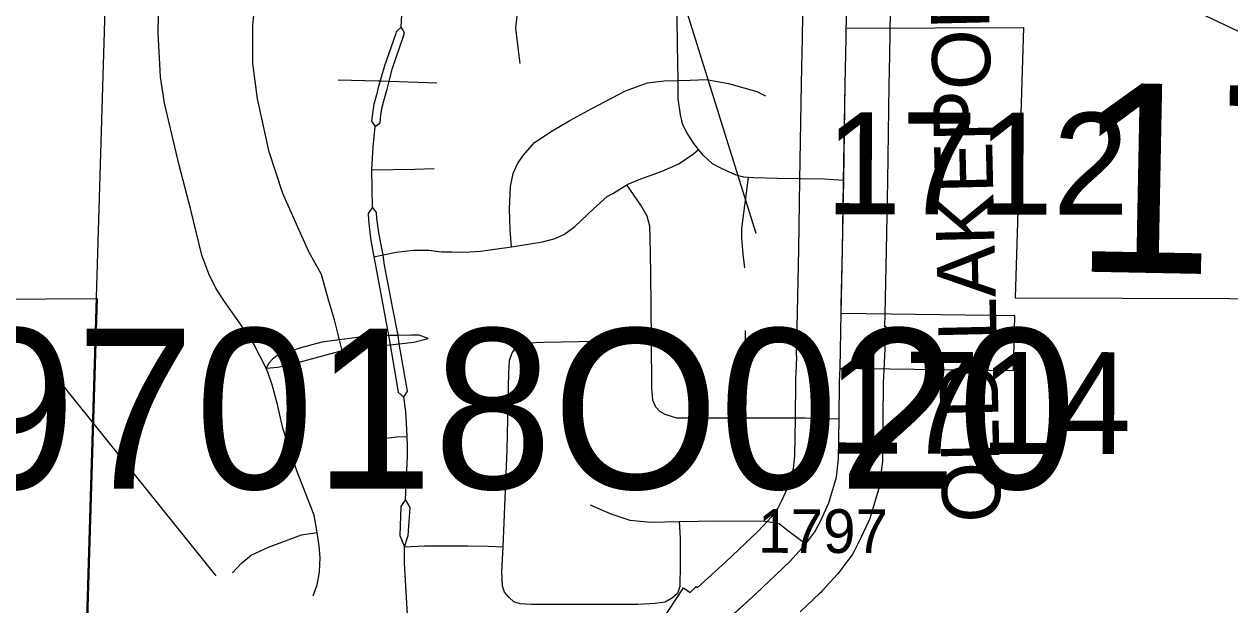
# Model space of a CAD drawing. Extents: x -157.2 to -99.3, y 12.2 to 46.2.
# Drawn here: x -145.747 to -144.919, y 32.094 to 32.493 of the extents above; entities that cross this region are included whole.
import ezdxf

# ---------------------------------------------------------------- set-up
doc = ezdxf.new("R2010")
doc.units = 0
for name, color, linetype in [('tdCoCityStreetMajor', 7, 'Continuous'), ('tdCoCityStreetMinor', 7, 'Continuous'), ('tdCoCorpBndry', 7, 'Continuous'), ('tdCoHydroRiver', 7, 'Continuous'), ('tdCoPipe1', 7, 'Continuous'), ('tdCoSecRdNmbr', 7, 'Continuous'), ('tdCoSecRdTxt', 7, 'Continuous'), ('tdCoSecRteBand', 7, 'Continuous'), ('tdCoSecRteCL', 7, 'Continuous'), ('tdCoSectLine', 7, 'Continuous'), ('tdCoSectLinePart', 7, 'Continuous'), ('tdCoSectNmbr', 7, 'Continuous'), ('tdCoStrucPriMaintName', 7, 'Continuous'), ('tdCoSurfConc', 7, 'Continuous'), ('tdCoSurfConcUnbanded', 7, 'Continuous')]:
    doc.layers.add(name, color=color, linetype=linetype)

msp = doc.modelspace()

# ---------------------------------------------------------------- linework, layer by layer
at = {"layer": 'tdCoCityStreetMajor'}
for p, q in [((-145.18655, 32.25696), (-145.18581, 32.29446)), ((-145.48597, 32.23689), (-145.48594, 32.23686))]:
    msp.add_line(p, q, dxfattribs=at)
for points in [[(-145.48773, 32.49121), (-145.48652, 32.51682), (-145.48865, 32.54282)], [(-145.18226, 32.4899), (-145.18214, 32.4952), (-145.182, 32.50243)], [(-145.48773, 32.49121), (-145.49135, 32.4878), (-145.49177, 32.4861), (-145.49927, 32.46447), (-145.5023, 32.45421), (-145.50352, 32.44974), (-145.50485, 32.44469), (-145.5065, 32.43831), (-145.5074, 32.43342), (-145.50825, 32.42651), (-145.50567, 32.42283)], [(-145.50567, 32.42283), (-145.5023, 32.42534), (-145.50171, 32.43087), (-145.50086, 32.43608), (-145.49964, 32.44049), (-145.49746, 32.44847), (-145.49597, 32.45398), (-145.49369, 32.46292), (-145.48614, 32.48499), (-145.4855, 32.48748), (-145.48773, 32.49121)], [(-145.50757, 32.36748), (-145.508, 32.39318), (-145.50714, 32.40893), (-145.50567, 32.42283)], [(-145.50757, 32.36748), (-145.51058, 32.36315), (-145.51033, 32.35875), (-145.50983, 32.3541), (-145.50945, 32.35015), (-145.50876, 32.3445), (-145.50669, 32.33332), (-145.50531, 32.32628), (-145.49658, 32.27928), (-145.49537, 32.27287), (-145.4898, 32.24044), (-145.48597, 32.23689)], [(-145.48594, 32.23686), (-145.48358, 32.24101), (-145.48912, 32.27359), (-145.48998, 32.27934), (-145.4935, 32.29784), (-145.49928, 32.32767), (-145.50025, 32.33457), (-145.50027, 32.33469), (-145.50223, 32.34493), (-145.50323, 32.34996), (-145.50455, 32.35975), (-145.50468, 32.36371), (-145.50757, 32.36748)], [(-145.48478, 32.16654), (-145.48359, 32.1963), (-145.48359, 32.20335), (-145.48373, 32.20997), (-145.48424, 32.21926), (-145.48472, 32.22717), (-145.48594, 32.23686)], [(-145.48478, 32.16654), (-145.48813, 32.16183), (-145.48871, 32.14197), (-145.48566, 32.13411)], [(-145.48566, 32.13411), (-145.48299, 32.14197), (-145.48164, 32.16118), (-145.48478, 32.16654)], [(-145.4826, 32.07185), (-145.48566, 32.12282), (-145.48566, 32.13411)]]:
    msp.add_lwpolyline(points, dxfattribs=at)
at = {"layer": 'tdCoCityStreetMinor'}
for p, q in [((-145.50669, 32.33332), (-145.50233, 32.33425)), ((-145.49576, 32.27282), (-145.49537, 32.27287)), ((-145.49537, 32.27287), (-145.48912, 32.27359))]:
    msp.add_line(p, q, dxfattribs=at)
for points in [[(-145.40611, 32.4661), (-145.40759, 32.47719), (-145.40907, 32.49051), (-145.40734, 32.50753), (-145.40414, 32.51887), (-145.40069, 32.52578), (-145.39583, 32.53089)], [(-145.52832, 32.26906), (-145.53013, 32.27639), (-145.5335, 32.29002), (-145.53769, 32.30383), (-145.54262, 32.32109), (-145.55125, 32.33687), (-145.56901, 32.37682), (-145.57838, 32.40543), (-145.58652, 32.44193), (-145.58972, 32.4661), (-145.58972, 32.49248), (-145.58874, 32.50161), (-145.58948, 32.50679), (-145.59194, 32.51073)], [(-145.18404, 32.38583), (-145.19724, 32.38669), (-145.22979, 32.38718), (-145.24606, 32.38768), (-145.24935, 32.38793), (-145.25248, 32.38817), (-145.2579, 32.3894), (-145.26801, 32.39409), (-145.27418, 32.39729), (-145.28034, 32.40297), (-145.28368, 32.40705), (-145.287, 32.4111), (-145.29169, 32.41875), (-145.2944, 32.42393), (-145.29612, 32.43083), (-145.2976, 32.44193), (-145.29777, 32.45452), (-145.2981, 32.47917), (-145.29865, 32.51569)], [(-145.54829, 32.10038), (-145.54558, 32.10802), (-145.54386, 32.11665), (-145.54336, 32.12677), (-145.5441, 32.1349), (-145.5456, 32.14402), (-145.54755, 32.15587), (-145.55939, 32.18644), (-145.56506, 32.20297), (-145.56901, 32.21554), (-145.57271, 32.23182), (-145.57641, 32.24538), (-145.57912, 32.25352), (-145.58059, 32.25686), (-145.58923, 32.27374), (-145.59811, 32.28706), (-145.60921, 32.3026), (-145.61512, 32.31172), (-145.61981, 32.32159), (-145.62474, 32.33441), (-145.63214, 32.36573), (-145.64028, 32.39631), (-145.65039, 32.43897), (-145.6531, 32.45697), (-145.65458, 32.4873), (-145.65434, 32.49988)], [(-145.53103, 32.455), (-145.50366, 32.45426), (-145.5023, 32.45421), (-145.49597, 32.45398), (-145.46346, 32.45278)], [(-145.41218, 32.34019), (-145.41302, 32.35167), (-145.41351, 32.36622), (-145.41277, 32.38176), (-145.41104, 32.39063), (-145.40808, 32.39729), (-145.40414, 32.40297), (-145.39625, 32.41184), (-145.38416, 32.41998), (-145.37208, 32.42689), (-145.35704, 32.43527), (-145.33386, 32.44735), (-145.31881, 32.45278), (-145.30722, 32.45426), (-145.29777, 32.45452)], [(-145.29777, 32.45452), (-145.28947, 32.45475), (-145.27812, 32.45525), (-145.26308, 32.45229), (-145.2436, 32.44686), (-145.23768, 32.4439)], [(-145.44077, 32.33683), (-145.43348, 32.33712), (-145.41218, 32.34019), (-145.40784, 32.34082), (-145.39082, 32.34353), (-145.38219, 32.346), (-145.37578, 32.34896), (-145.36863, 32.35414), (-145.3558, 32.36622), (-145.34643, 32.37485), (-145.34249, 32.37682), (-145.33298, 32.38276), (-145.33262, 32.38299), (-145.32325, 32.38694), (-145.3087, 32.39211), (-145.29711, 32.39729), (-145.28725, 32.4042), (-145.28368, 32.40705)], [(-145.508, 32.39318), (-145.4785, 32.39359), (-145.46519, 32.39409)], [(-145.25198, 32.32578), (-145.25297, 32.33515), (-145.25396, 32.34625), (-145.25396, 32.3529), (-145.24935, 32.38793)], [(-145.18722, 32.22191), (-145.21055, 32.22245), (-145.25124, 32.22245), (-145.29859, 32.22245), (-145.30648, 32.22492), (-145.31018, 32.22713), (-145.31289, 32.23009), (-145.31511, 32.23478), (-145.31585, 32.24341), (-145.31606, 32.27608), (-145.31635, 32.32208), (-145.31684, 32.34674), (-145.31709, 32.35438), (-145.31906, 32.36129), (-145.32325, 32.36893), (-145.33298, 32.38276)], [(-145.50233, 32.33425), (-145.50027, 32.33469), (-145.49119, 32.33663), (-145.4796, 32.33786), (-145.46875, 32.33786), (-145.46012, 32.33687), (-145.45321, 32.33687), (-145.44581, 32.33663), (-145.44077, 32.33683)], [(-145.48998, 32.27934), (-145.49658, 32.27928), (-145.50958, 32.27917), (-145.53013, 32.27639), (-145.54238, 32.27473), (-145.55668, 32.27078), (-145.57328, 32.26536), (-145.57627, 32.26298), (-145.57865, 32.26034), (-145.58059, 32.25686)], [(-145.46926, 32.2772), (-145.47555, 32.27942), (-145.48097, 32.27942), (-145.48998, 32.27934)], [(-145.48912, 32.27359), (-145.47924, 32.27473), (-145.46926, 32.2772)], [(-145.25124, 32.22245), (-145.25124, 32.25352), (-145.25149, 32.28262)], [(-145.58059, 32.25686), (-145.57246, 32.25747), (-145.56284, 32.25969), (-145.52832, 32.26906), (-145.49576, 32.27282)], [(-145.29701, 32.1515), (-145.29637, 32.14008), (-145.29637, 32.12208), (-145.29662, 32.10679), (-145.2981, 32.10211), (-145.30155, 32.09915), (-145.30648, 32.09619), (-145.31339, 32.0952), (-145.32547, 32.09446), (-145.39847, 32.09446), (-145.40611, 32.09495), (-145.41055, 32.09643), (-145.41376, 32.09939), (-145.41696, 32.10309), (-145.4182, 32.10704), (-145.41869, 32.11665), (-145.41792, 32.13402), (-145.41499, 32.20075), (-145.414, 32.25377), (-145.41351, 32.26215), (-145.41154, 32.26733), (-145.40833, 32.27152), (-145.40118, 32.27424), (-145.39033, 32.27473), (-145.31606, 32.27608)], [(-145.50512, 32.20778), (-145.49081, 32.20975), (-145.48373, 32.20997)], [(-145.35802, 32.16302), (-145.34397, 32.15685), (-145.3309, 32.15241), (-145.3161, 32.15118), (-145.29701, 32.1515), (-145.27146, 32.15192), (-145.23793, 32.15167), (-145.22831, 32.15019), (-145.2214, 32.14477), (-145.20995, 32.13626)], [(-145.60353, 32.11616), (-145.59762, 32.12257), (-145.59071, 32.12849), (-145.57887, 32.13392), (-145.55619, 32.1423), (-145.5456, 32.14402)], [(-145.48566, 32.13411), (-145.47171, 32.1349), (-145.44187, 32.1349), (-145.42806, 32.13466), (-145.41792, 32.13402)]]:
    msp.add_lwpolyline(points, dxfattribs=at)
at = {"layer": 'tdCoCorpBndry'}
for points in [[(-145.28539, 32.06437), (-145.24444, 32.10186), (-145.22101, 32.12405), (-145.20995, 32.13626), (-145.20375, 32.14452), (-145.19956, 32.15266), (-145.19413, 32.16425), (-145.18896, 32.18201), (-145.18748, 32.19458), (-145.18722, 32.22191), (-145.18698, 32.24785), (-145.18655, 32.25696), (-145.06747, 32.25529), (-145.06655, 32.29277), (-145.18581, 32.29446), (-145.1857, 32.30015), (-145.18476, 32.33811), (-145.18408, 32.3848), (-145.18304, 32.45179), (-145.18241, 32.48338), (-145.18225, 32.49036), (-145.06069, 32.4908), (-145.06625, 32.30527), (-144.69805, 32.30392)], [(-146.20073, 32.06285), (-146.19739, 32.30632), (-145.93986, 32.30309), (-145.69666, 32.3046), (-145.70397, 32.06223)]]:
    msp.add_lwpolyline(points, dxfattribs=at)
at = {"layer": 'tdCoHydroRiver'}
msp.add_lwpolyline([(-145.09949, 32.60808), (-145.04641, 32.54157), (-145.02002, 32.52807), (-144.94505, 32.50349), (-144.9093, 32.48651), (-144.88185, 32.45718), (-144.83381, 32.38137), (-144.78243, 32.2628), (-144.75373, 32.17499), (-144.73253, 32.14743), (-144.73661, 32.0228)], dxfattribs=at)
at = {"layer": 'tdCoPipe1'}
msp.add_lwpolyline([(-145.80603, 32.33334), (-145.7851, 32.32552), (-145.61517, 32.11425)], dxfattribs=at)
at = {"layer": 'tdCoSecRteBand'}
for points in [[(-145.30879, 32.08339), (-145.29406, 32.1059), (-145.28936, 32.10282), (-145.28539, 32.10679), (-145.28452, 32.10593), (-145.26486, 32.12384), (-145.24242, 32.14509), (-145.23353, 32.15481), (-145.22927, 32.1605), (-145.22649, 32.16589), (-145.22229, 32.17487), (-145.21846, 32.188), (-145.21746, 32.19648), (-145.21722, 32.22218), (-145.21698, 32.24813), (-145.21698, 32.2487), (-145.21695, 32.24927), (-145.21652, 32.25839), (-145.21619, 32.26518), (-145.21652, 32.26519), (-145.2158, 32.29518), (-145.21476, 32.33869), (-145.21403, 32.38629), (-145.21303, 32.45225), (-145.21303, 32.45232), (-145.21303, 32.45239), (-145.21241, 32.48397), (-145.21181, 32.51397)], [(-145.15201, 32.50181), (-145.15262, 32.47182), (-145.15263, 32.47182), (-145.15304, 32.45127), (-145.15404, 32.38538), (-145.15477, 32.33765), (-145.15477, 32.33752), (-145.15477, 32.33739), (-145.15582, 32.29375), (-145.15601, 32.28555), (-145.15516, 32.28551), (-145.15658, 32.25554), (-145.15699, 32.247), (-145.15722, 32.22163), (-145.15748, 32.1943), (-145.15749, 32.19269), (-145.15768, 32.19108), (-145.15916, 32.1785), (-145.15945, 32.17601), (-145.16015, 32.17361), (-145.16533, 32.15585), (-145.16598, 32.15363), (-145.16696, 32.15153), (-145.17239, 32.13994), (-145.17263, 32.13943), (-145.17289, 32.13892), (-145.17708, 32.13078), (-145.17824, 32.12854), (-145.17975, 32.12652), (-145.18595, 32.11826), (-145.18641, 32.11764), (-145.18729, 32.11647), (-145.18828, 32.11539), (-145.19888, 32.1038), (-145.1996, 32.10301), (-145.20038, 32.10227), (-145.21395, 32.08942)]]:
    msp.add_lwpolyline(points, dxfattribs=at)
at = {"layer": 'tdCoSecRteCL'}
for points in [[(-145.18581, 32.29446), (-145.18476, 32.33811), (-145.18404, 32.38583), (-145.18304, 32.45179), (-145.18241, 32.48338), (-145.18226, 32.4899)], [(-145.28539, 32.06437), (-145.28316, 32.06659), (-145.24444, 32.10186), (-145.22101, 32.12405), (-145.21041, 32.13564), (-145.20995, 32.13626), (-145.20375, 32.14452), (-145.19956, 32.15266), (-145.19413, 32.16425), (-145.18895, 32.18201), (-145.18748, 32.19458), (-145.18722, 32.22191), (-145.18698, 32.24785), (-145.18655, 32.25696)]]:
    msp.add_lwpolyline(points, dxfattribs=at)
at = {"layer": 'tdCoSectLine'}
msp.add_lwpolyline([(-145.70435, 32.06223), (-145.6743, 33.05854)], dxfattribs=at)
at = {"layer": 'tdCoSectLinePart'}
msp.add_lwpolyline([(-145.70435, 32.06223), (-145.69704, 32.3046)], dxfattribs=at)
at = {"layer": 'tdCoStrucPriMaintName'}
msp.add_line((-145.24413, 32.34944), (-145.42724, 32.93689), dxfattribs=at)
at = {"layer": 'tdCoSurfConc'}
for points in [[(-145.18581, 32.29446), (-145.18476, 32.33811), (-145.18404, 32.38583), (-145.18304, 32.45179), (-145.18241, 32.48338)], [(-145.29055, 32.0592), (-145.28539, 32.06437), (-145.28316, 32.06659), (-145.24444, 32.10186), (-145.22101, 32.12405), (-145.21041, 32.13564), (-145.20995, 32.13626), (-145.20375, 32.14452), (-145.19956, 32.15266), (-145.19413, 32.16425), (-145.18895, 32.18201), (-145.18748, 32.19458), (-145.18722, 32.22191), (-145.18698, 32.24785), (-145.18655, 32.25696)]]:
    msp.add_lwpolyline(points, dxfattribs=at)
at = {"layer": 'tdCoSurfConcUnbanded'}
msp.add_line((-145.18241, 32.48338), (-145.18226, 32.4899), dxfattribs=at)

# ---------------------------------------------------------------- texts
at = {"layer": 'tdCoSecRdNmbr'}
for s, height, rotation, p in [('1712', 0.07, 359.88922, (-145.19659, 32.36263)), ('1714', 0.07, 359.88922, (-145.19483, 32.19822)), ('1797', 0.03, 359.88935, (-145.24287, 32.13004))]:
    msp.add_text(s, height=height, rotation=rotation, dxfattribs=at).set_placement(p)
at = {"layer": 'tdCoSecRdTxt'}
msp.add_text('OLD LAKEPORT RD', height=0.04, rotation=91.32672, dxfattribs=at).set_placement((-145.07604, 32.15124))
at = {"layer": 'tdCoSectNmbr'}
msp.add_text('17', height=0.13, rotation=358.88924, dxfattribs=at).set_placement((-145.02695, 32.32332))
at = {"layer": 'tdCoStrucPriMaintName'}
msp.add_text('97018O020', height=0.11, dxfattribs=at).set_placement((-145.79306, 32.17401))

doc.saveas('drawing.dxf')
